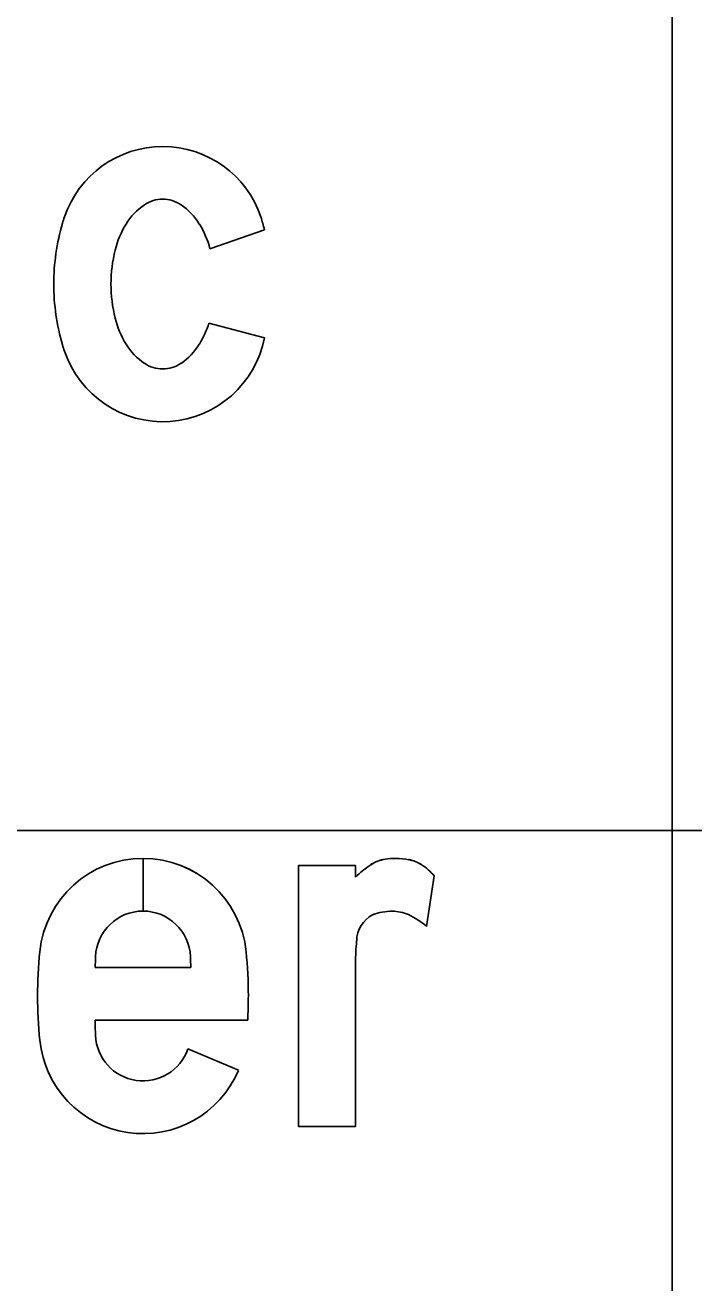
# Model space of a CAD drawing. Extents: x 2193008 to 2198143, y 1236112 to 1237864.
# Drawn here: x 2197125.491 to 2197126.426, y 1237180.474 to 1237182.232 of the extents above; entities that cross this region are included whole.
import ezdxf

# ---------------------------------------------------------------- set-up
doc = ezdxf.new("R2010")
doc.units = 0
for name, color, linetype in [('GSBWFILL', 7, 'Continuous'), ('GSCOLORFILL', 7, 'Continuous'), ('GSOUTLINE', 7, 'Continuous'), ('M-ROADS', 7, 'Continuous')]:
    doc.layers.add(name, color=color, linetype=linetype)

msp = doc.modelspace()

# ---------------------------------------------------------------- linework, layer by layer
at = {"layer": 'GSBWFILL'}
for p, q in [((2197125.7496, 1237181.9194), (2197125.8259, 1237181.946)), ((2197125.8259, 1237181.946), (2197125.8259, 1237181.946)), ((2197125.8259, 1237181.7951), (2197125.7481, 1237181.8154)), ((2197125.656, 1237180.9938), (2197125.656, 1237181.0675)), ((2197125.656, 1237181.0675), (2197125.656, 1237180.9938)), ((2197126.0631, 1237181.0429), (2197126.0524, 1237180.9725)), ((2197126.0631, 1237181.0429), (2197126.0631, 1237181.0429)), ((2197125.7228, 1237180.9151), (2197125.5891, 1237180.9151)), ((2197125.589, 1237180.8414), (2197125.8024, 1237180.8414)), ((2197125.7895, 1237180.7713), (2197125.7187, 1237180.8013))]:
    msp.add_line(p, q, dxfattribs=at)
msp.add_lwpolyline([(2197125.9532, 1237180.9215), (2197125.9532, 1237180.6928), (2197125.8733, 1237180.6928), (2197125.8733, 1237181.0575), (2197125.9532, 1237181.0575), (2197125.9532, 1237181.0411)], dxfattribs=at)
for centre, major_axis, ratio, start_param, end_param in [((2197125.6836, 1237181.9173), (0, 0.145), 0.999993, 5.038801, 7.52757), ((2197125.7072, 1237181.9082), (0, 0.0877), 0.999993, 0.596118, 1.022673), ((2197125.6836, 1237181.9431), (0, 0.0456), 0.999993, 0, 0.596118), ((2197125.6836, 1237181.9431), (0, 0.0456), 0.999993, 5.687067, 6.283185), ((2197125.6599, 1237181.9082), (0, 0.0877), 0.999993, 5.260512, 5.687067), ((2197125.7595, 1237181.8916), (0, 0.2252), 0.999993, 1.244385, 1.285035), ((2197125.5024, 1237181.8648), (0, 0.3335), 0.999993, 4.958261, 5.01381), ((2197125.833, 1237181.87), (0, 0.3018), 0.999993, 1.285035, 1.570796), ((2197125.745, 1237181.8851), (0, 0.132), 0.999993, 1.022673, 1.323101), ((2197125.6222, 1237181.8851), (0, 0.132), 0.999993, 4.975197, 5.260512), ((2197125.8048, 1237181.87), (0, 0.1936), 0.999993, 1.323101, 1.570796), ((2197125.833, 1237181.87), (0, 0.3018), 0.999993, 1.570796, 1.856558), ((2197125.8048, 1237181.87), (0, 0.1936), 0.999993, 1.570796, 1.818492), ((2197125.745, 1237181.8549), (0, 0.132), 0.999993, 1.818492, 2.11892), ((2197125.6222, 1237181.8549), (0, 0.132), 0.999993, 4.164266, 4.408676), ((2197125.7595, 1237181.8484), (0, 0.2252), 0.999993, 1.856558, 1.897208), ((2197125.6836, 1237181.8227), (0, 0.145), 0.999993, 1.897208, 4.520906), ((2197125.7072, 1237181.8318), (0, 0.0877), 0.999993, 2.11892, 2.545474), ((2197125.6599, 1237181.8318), (0, 0.0877), 0.999993, 3.737711, 4.164265), ((2197125.6836, 1237181.797), (0, 0.0456), 0.999993, 2.545474, 3.141593), ((2197125.6836, 1237181.797), (0, 0.0456), 0.999993, 3.141593, 3.737711), ((2197125.656, 1237180.9225), (0, 0.145), 0.999998, 0, 1.470576), ((2197125.656, 1237180.9225), (0, 0.145), 0.999998, 4.81261, 6.283013), ((2197126.0022, 1237181.0169), (0, 0.05), 0.999995, 0.152837, 0.581368), ((2197126.0099, 1237180.9667), (0, 0.1008), 0.999995, 0, 0.152837), ((2197126.0099, 1237180.9739), (0, 0.0935), 0.999995, 6.089185, 6.283185), ((2197126.0183, 1237181.0167), (0, 0.05), 0.999995, 5.719052, 6.089185), ((2197126.0492, 1237180.9453), (0, 0.1356), 0.999995, 0.581368, 0.786698), ((2197126.0051, 1237180.9958), (0, 0.0747), 0.999995, 5.39423, 5.719052), ((2197125.656, 1237180.9274), (0, 0.0664), 0.999998, 0, 1.530173), ((2197125.656, 1237180.9274), (0, 0.0664), 0.999998, 4.753012, 6.282809), ((2197126.0046, 1237180.9132), (0, 0.0804), 0.999995, 0, 0.348596), ((2197126.0046, 1237180.935), (0, 0.0586), 0.999995, 5.88958, 6.283185), ((2197125.9966, 1237180.9517), (0, 0.0418), 0.999995, 0.483758, 1.563151), ((2197125.9633, 1237180.8641), (0, 0.1404), 0.999995, 5.594805, 5.811282), ((2197126.2549, 1237180.9215), (0, 0.3017), 0.999995, 1.469323, 1.570796), ((2197126.1266, 1237180.8752), (0, 0.618), 0.999998, 1.470576, 1.570796), ((2197126.9417, 1237180.8752), (0, 1.3532), 0.999998, 1.530173, 1.541262), ((2197124.3702, 1237180.8752), (0, 1.3532), 0.999998, 4.741924, 4.753012), ((2197125.1853, 1237180.8752), (0, 0.618), 0.999998, 4.712389, 4.81261), ((2197126.1266, 1237180.8752), (0, 0.618), 0.999998, 1.570796, 1.671017), ((2197125.1853, 1237180.8752), (0, 0.618), 0.999998, 4.657806, 4.712389), ((2197126.9417, 1237180.8752), (0, 1.3532), 0.999998, 1.595715, 1.61142), ((2197125.656, 1237180.8229), (0, 0.0664), 0.999998, 1.61142, 4.380076), ((2197125.656, 1237180.8278), (0, 0.145), 0.999998, 1.671017, 4.311605)]:
    msp.add_ellipse(centre, major_axis=major_axis, ratio=ratio, start_param=start_param, end_param=end_param, dxfattribs=at)
at = {"layer": 'GSCOLORFILL'}
for p, q in [((2197126.3962, 1237183.4359), (2197126.3962, 1237180.4306)), ((2197125.7496, 1237181.9194), (2197125.8259, 1237181.946)), ((2197125.8259, 1237181.946), (2197125.8259, 1237181.946)), ((2197125.8259, 1237181.7951), (2197125.7481, 1237181.8154)), ((2197125.656, 1237180.9938), (2197125.656, 1237181.0675)), ((2197125.656, 1237181.0675), (2197125.656, 1237180.9938)), ((2197126.0631, 1237181.0429), (2197126.0524, 1237180.9725)), ((2197126.0631, 1237181.0429), (2197126.0631, 1237181.0429)), ((2197125.7228, 1237180.9151), (2197125.5891, 1237180.9151)), ((2197125.589, 1237180.8414), (2197125.8024, 1237180.8414)), ((2197125.7895, 1237180.7713), (2197125.7187, 1237180.8013))]:
    msp.add_line(p, q, dxfattribs=at)
msp.add_lwpolyline([(2197125.9532, 1237180.9215), (2197125.9532, 1237180.6928), (2197125.8733, 1237180.6928), (2197125.8733, 1237181.0575), (2197125.9532, 1237181.0575), (2197125.9532, 1237181.0411)], dxfattribs=at)
for centre, major_axis, ratio, start_param, end_param in [((2197125.6836, 1237181.9173), (0, 0.145), 0.999993, 5.038801, 7.52757), ((2197125.7072, 1237181.9082), (0, 0.0877), 0.999993, 0.596118, 1.022673), ((2197125.6836, 1237181.9431), (0, 0.0456), 0.999993, 0, 0.596118), ((2197125.6836, 1237181.9431), (0, 0.0456), 0.999993, 5.687067, 6.283185), ((2197125.6599, 1237181.9082), (0, 0.0877), 0.999993, 5.260512, 5.687067), ((2197125.7595, 1237181.8916), (0, 0.2252), 0.999993, 1.244385, 1.285035), ((2197125.5024, 1237181.8648), (0, 0.3335), 0.999993, 4.958261, 5.01381), ((2197125.833, 1237181.87), (0, 0.3018), 0.999993, 1.285035, 1.570796), ((2197125.745, 1237181.8851), (0, 0.132), 0.999993, 1.022673, 1.323101), ((2197125.6222, 1237181.8851), (0, 0.132), 0.999993, 4.975197, 5.260512), ((2197125.8048, 1237181.87), (0, 0.1936), 0.999993, 1.323101, 1.570796), ((2197125.833, 1237181.87), (0, 0.3018), 0.999993, 1.570796, 1.856558), ((2197125.8048, 1237181.87), (0, 0.1936), 0.999993, 1.570796, 1.818492), ((2197125.745, 1237181.8549), (0, 0.132), 0.999993, 1.818492, 2.11892), ((2197125.6222, 1237181.8549), (0, 0.132), 0.999993, 4.164266, 4.408676), ((2197125.7595, 1237181.8484), (0, 0.2252), 0.999993, 1.856558, 1.897208), ((2197125.6836, 1237181.8227), (0, 0.145), 0.999993, 1.897208, 4.520906), ((2197125.7072, 1237181.8318), (0, 0.0877), 0.999993, 2.11892, 2.545474), ((2197125.6599, 1237181.8318), (0, 0.0877), 0.999993, 3.737711, 4.164265), ((2197125.6836, 1237181.797), (0, 0.0456), 0.999993, 2.545474, 3.141593), ((2197125.6836, 1237181.797), (0, 0.0456), 0.999993, 3.141593, 3.737711), ((2197125.656, 1237180.9225), (0, 0.145), 0.999998, 0, 1.470576), ((2197125.656, 1237180.9225), (0, 0.145), 0.999998, 4.81261, 6.283013), ((2197126.0022, 1237181.0169), (0, 0.05), 0.999995, 0.152837, 0.581368), ((2197126.0099, 1237180.9667), (0, 0.1008), 0.999995, 0, 0.152837), ((2197126.0099, 1237180.9739), (0, 0.0935), 0.999995, 6.089185, 6.283185), ((2197126.0183, 1237181.0167), (0, 0.05), 0.999995, 5.719052, 6.089185), ((2197126.0492, 1237180.9453), (0, 0.1356), 0.999995, 0.581368, 0.786698), ((2197126.0051, 1237180.9958), (0, 0.0747), 0.999995, 5.39423, 5.719052), ((2197125.656, 1237180.9274), (0, 0.0664), 0.999998, 0, 1.530173), ((2197125.656, 1237180.9274), (0, 0.0664), 0.999998, 4.753012, 6.282809), ((2197126.0046, 1237180.9132), (0, 0.0804), 0.999995, 0, 0.348596), ((2197126.0046, 1237180.935), (0, 0.0586), 0.999995, 5.88958, 6.283185), ((2197125.9966, 1237180.9517), (0, 0.0418), 0.999995, 0.483758, 1.563151), ((2197125.9633, 1237180.8641), (0, 0.1404), 0.999995, 5.594805, 5.811282), ((2197126.2549, 1237180.9215), (0, 0.3017), 0.999995, 1.469323, 1.570796), ((2197126.1266, 1237180.8752), (0, 0.618), 0.999998, 1.470576, 1.570796), ((2197126.9417, 1237180.8752), (0, 1.3532), 0.999998, 1.530173, 1.541262), ((2197124.3702, 1237180.8752), (0, 1.3532), 0.999998, 4.741924, 4.753012), ((2197125.1853, 1237180.8752), (0, 0.618), 0.999998, 4.712389, 4.81261), ((2197126.1266, 1237180.8752), (0, 0.618), 0.999998, 1.570796, 1.671017), ((2197125.1853, 1237180.8752), (0, 0.618), 0.999998, 4.657806, 4.712389), ((2197126.9417, 1237180.8752), (0, 1.3532), 0.999998, 1.595715, 1.61142), ((2197125.656, 1237180.8229), (0, 0.0664), 0.999998, 1.61142, 4.380076), ((2197125.656, 1237180.8278), (0, 0.145), 0.999998, 1.671017, 4.311605)]:
    msp.add_ellipse(centre, major_axis=major_axis, ratio=ratio, start_param=start_param, end_param=end_param, dxfattribs=at)
at = {"layer": 'GSOUTLINE'}
for p, q in [((2197125.7496, 1237181.9194), (2197125.8259, 1237181.946)), ((2197125.8259, 1237181.946), (2197125.8259, 1237181.946)), ((2197125.8259, 1237181.7951), (2197125.7481, 1237181.8154)), ((2197126.0631, 1237181.0429), (2197126.0524, 1237180.9725)), ((2197126.0631, 1237181.0429), (2197126.0631, 1237181.0429)), ((2197125.7228, 1237180.9151), (2197125.5891, 1237180.9151)), ((2197125.589, 1237180.8414), (2197125.8024, 1237180.8414)), ((2197125.7895, 1237180.7713), (2197125.7187, 1237180.8013)), ((2197125.7187, 1237180.8013), (2197125.7187, 1237180.8013))]:
    msp.add_line(p, q, dxfattribs=at)
msp.add_lwpolyline([(2197125.9532, 1237180.9215), (2197125.9532, 1237180.6928), (2197125.8733, 1237180.6928), (2197125.8733, 1237181.0575), (2197125.9532, 1237181.0575), (2197125.9532, 1237181.0411)], dxfattribs=at)
for centre, major_axis, ratio, start_param, end_param in [((2197125.6836, 1237181.9173), (0, 0.145), 0.999993, 5.038801, 7.52757), ((2197125.7072, 1237181.9082), (0, 0.0877), 0.999993, 0.596118, 1.022673), ((2197125.6836, 1237181.9431), (0, 0.0456), 0.999993, 0, 0.596118), ((2197125.6836, 1237181.9431), (0, 0.0456), 0.999993, 5.687067, 6.283185), ((2197125.6599, 1237181.9082), (0, 0.0877), 0.999993, 5.260512, 5.687067), ((2197125.7595, 1237181.8916), (0, 0.2252), 0.999993, 1.244385, 1.285035), ((2197125.5024, 1237181.8648), (0, 0.3335), 0.999993, 4.958261, 5.01381), ((2197125.833, 1237181.87), (0, 0.3018), 0.999993, 1.285035, 1.570796), ((2197125.745, 1237181.8851), (0, 0.132), 0.999993, 1.022673, 1.323101), ((2197125.6222, 1237181.8851), (0, 0.132), 0.999993, 4.975197, 5.260512), ((2197125.8048, 1237181.87), (0, 0.1936), 0.999993, 1.323101, 1.570796), ((2197125.833, 1237181.87), (0, 0.3018), 0.999993, 1.570796, 1.856558), ((2197125.8048, 1237181.87), (0, 0.1936), 0.999993, 1.570796, 1.818492), ((2197125.745, 1237181.8549), (0, 0.132), 0.999993, 1.818492, 2.11892), ((2197125.6222, 1237181.8549), (0, 0.132), 0.999993, 4.164266, 4.408676), ((2197125.7595, 1237181.8484), (0, 0.2252), 0.999993, 1.856558, 1.897208), ((2197125.6836, 1237181.8227), (0, 0.145), 0.999993, 1.897208, 4.520906), ((2197125.7072, 1237181.8318), (0, 0.0877), 0.999993, 2.11892, 2.545474), ((2197125.6599, 1237181.8318), (0, 0.0877), 0.999993, 3.737711, 4.164265), ((2197125.6836, 1237181.797), (0, 0.0456), 0.999993, 2.545474, 3.141593), ((2197125.6836, 1237181.797), (0, 0.0456), 0.999993, 3.141593, 3.737711), ((2197125.656, 1237180.9225), (0, 0.145), 0.999998, 4.81261, 7.753761), ((2197126.0022, 1237181.0169), (0, 0.0499), 0.999995, 0.152837, 0.581368), ((2197126.0099, 1237180.9667), (0, 0.1008), 0.999995, 0, 0.152837), ((2197126.0099, 1237180.9739), (0, 0.0935), 0.999995, 6.089185, 6.283185), ((2197126.0183, 1237181.0167), (0, 0.0499), 0.999995, 5.719052, 6.089185), ((2197126.0492, 1237180.9453), (0, 0.1356), 0.999995, 0.581368, 0.786698), ((2197126.0051, 1237180.9958), (0, 0.0747), 0.999995, 5.39423, 5.719052), ((2197125.656, 1237180.9274), (0, 0.0664), 0.999998, 4.753012, 7.813358), ((2197126.0046, 1237180.9132), (0, 0.0804), 0.999995, 0, 0.348596), ((2197126.0046, 1237180.935), (0, 0.0586), 0.999995, 5.88958, 6.283185), ((2197125.9966, 1237180.9517), (0, 0.0418), 0.999995, 0.483758, 1.563151), ((2197125.9633, 1237180.8641), (0, 0.1404), 0.999995, 5.594805, 5.811282), ((2197126.2549, 1237180.9215), (0, 0.3017), 0.999995, 1.469323, 1.570796), ((2197126.1266, 1237180.8752), (0, 0.618), 0.999998, 1.470576, 1.570796), ((2197126.9417, 1237180.8752), (0, 1.3532), 0.999998, 1.530173, 1.541262), ((2197124.3702, 1237180.8752), (0, 1.3532), 0.999998, 4.741924, 4.753012), ((2197125.1853, 1237180.8752), (0, 0.618), 0.999998, 4.712389, 4.81261), ((2197126.1266, 1237180.8752), (0, 0.618), 0.999998, 1.570796, 1.671017), ((2197125.1853, 1237180.8752), (0, 0.618), 0.999998, 4.657806, 4.712389), ((2197126.9417, 1237180.8752), (0, 1.3532), 0.999998, 1.595715, 1.61142), ((2197125.656, 1237180.8229), (0, 0.0664), 0.999998, 1.61142, 4.380076), ((2197125.656, 1237180.8278), (0, 0.145), 0.999998, 1.671017, 4.311605)]:
    msp.add_ellipse(centre, major_axis=major_axis, ratio=ratio, start_param=start_param, end_param=end_param, dxfattribs=at)
at = {"layer": 'M-ROADS'}
msp.add_line((2197094.7065, 1237181.1062), (2197224.7065, 1237181.1062), dxfattribs=at)

doc.saveas('drawing.dxf')
